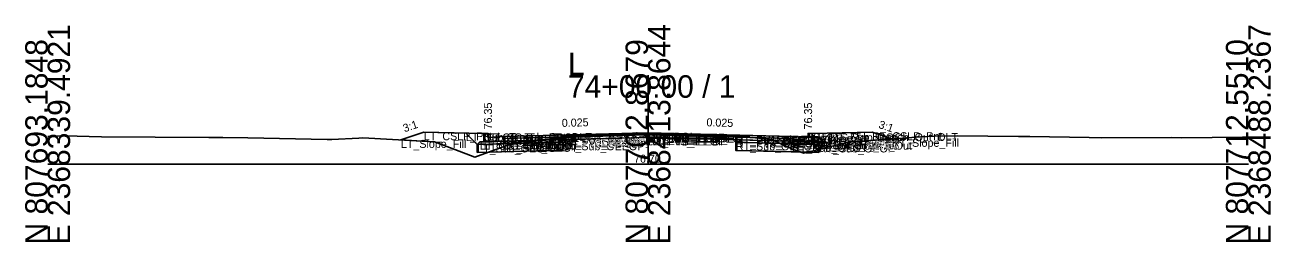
# Model space of a CAD drawing. Extents: x -26 to 8153, y -10 to 9520.
# Drawn here: x 6997.2 to 7152.8, y 4490.3 to 4517.4 of the extents above; entities that cross this region are included whole.
import ezdxf

# ---------------------------------------------------------------- set-up
doc = ezdxf.new("R2010")
doc.units = 0
for name, color, linetype in [('Exist CMT Pavement', 7, 'Continuous'), ('Exist Cross Section Cell', 7, 'Continuous'), ('Exist XS Center Line Elevation Label', 7, 'Continuous'), ('Exist XS Ground Line', 7, 'Continuous'), ('Prop CMT Conc Surface', 7, 'Continuous'), ('Prop CMT Concrete Structures', 7, 'Continuous'), ('Prop CMT Pvmt Course 1', 7, 'Continuous'), ('Prop CMT Pvmt Course 1 CG', 7, 'Continuous'), ('Prop CMT Pvmt Course 1 Wedge', 7, 'Continuous'), ('Prop CMT Pvmt Course 2', 7, 'Continuous'), ('Prop CMT Pvmt Course 2 Wedge', 7, 'Continuous'), ('Prop CMT Pvmt Course 3', 7, 'Continuous'), ('Prop CMT Pvmt Course 3 Wedge', 7, 'Continuous'), ('Prop CMT Pvmt Surface', 7, 'Continuous'), ('Prop CMT Pvmt Wedge Surface 1', 7, 'Continuous'), ('Prop CMT Pvmt Wedge Surface 2', 7, 'Continuous'), ('Prop CMT Pvmt Wedge Surface 3', 7, 'Continuous'), ('Prop CMT Shallow Undercut', 7, 'Continuous'), ('Prop CMT Shallow Undercut Boundary', 7, 'Continuous'), ('Prop CMT Slope Grass', 7, 'Continuous'), ('Prop CMT Subgrade Earthwork', 7, 'Continuous'), ('Prop XS Earthwork Shape', 7, 'Continuous'), ('Prop XS Hydro Elevations', 7, 'Continuous'), ('Prop XS SE Text', 7, 'Continuous'), ('Prop XS Side Slope Text', 7, 'Continuous'), ('Prop XS Subgrade Earthwork', 7, 'Continuous'), ('Scratch_Level_2', 7, 'Continuous'), ('Scratch_Level_6', 7, 'Continuous')]:
    doc.layers.add(name, color=color, linetype=linetype)

msp = doc.modelspace()

# ---------------------------------------------------------------- linework, layer by layer
at = {"layer": 'Exist CMT Pavement'}
for p, q in [((7064.37, 4503.36), (7074.37, 4503.68)), ((7074.37, 4503.68), (7074.96, 4503.7)), ((7074.96, 4503.7), (7085.4, 4503.58)), ((7085.4, 4503.58), (7085.97, 4503.57))]:
    msp.add_line(p, q, dxfattribs=at)
at = {"layer": 'Exist Cross Section Cell'}
for p, q in [((7075, 4500), (7075, 4511.1)), ((7000, 4500), (7075, 4500)), ((7075, 4500), (7150, 4500))]:
    msp.add_line(p, q, dxfattribs=at)
at = {"layer": 'Exist XS Ground Line'}
for p, q in [((7000, 4503.48), (7000.76, 4503.5)), ((7000.76, 4503.5), (7002.16, 4503.56)), ((7002.16, 4503.56), (7006.74, 4503.41)), ((7006.74, 4503.41), (7020.12, 4503.36)), ((7020.12, 4503.36), (7021.89, 4503.33)), ((7021.89, 4503.33), (7024.99, 4503.28)), ((7024.99, 4503.28), (7034.9, 4503.08)), ((7034.9, 4503.08), (7035.51, 4503.11)), ((7035.51, 4503.11), (7038.88, 4503.27)), ((7038.88, 4503.27), (7039.38, 4503.29)), ((7039.38, 4503.29), (7046.8, 4502.9)), ((7046.8, 4502.9), (7048.31, 4502.82)), ((7048.31, 4502.82), (7050.87, 4501.83)), ((7056.89, 4502.18), (7058.02, 4502.63)), ((7058.02, 4502.63), (7059.16, 4502.79)), ((7059.16, 4502.79), (7063.98, 4503.3)), ((7063.98, 4503.3), (7064.37, 4503.36)), ((7064.37, 4503.36), (7074.37, 4503.68)), ((7074.37, 4503.68), (7074.96, 4503.7)), ((7074.96, 4503.7), (7085.4, 4503.58)), ((7085.4, 4503.58), (7085.97, 4503.57)), ((7085.97, 4503.57), (7087.71, 4503.39)), ((7087.71, 4503.39), (7090.56, 4503.05)), ((7090.56, 4503.05), (7093.24, 4501.79)), ((7096.82, 4501.96), (7099.76, 4502.66)), ((7099.76, 4502.66), (7100.5, 4502.81)), ((7100.5, 4502.81), (7109.07, 4503.44)), ((7109.07, 4503.44), (7110.82, 4503.51)), ((7110.82, 4503.51), (7113.62, 4503.53)), ((7113.62, 4503.53), (7121.28, 4503.48)), ((7121.28, 4503.48), (7122.71, 4503.47)), ((7122.71, 4503.47), (7130.13, 4503.33)), ((7130.13, 4503.33), (7131.62, 4503.3)), ((7131.62, 4503.3), (7140.37, 4503.33)), ((7140.37, 4503.33), (7141.7, 4503.32)), ((7141.7, 4503.32), (7149.29, 4503.38)), ((7149.29, 4503.38), (7150, 4503.39)), ((7050.87, 4501.83), (7053.37, 4500.9)), ((7053.37, 4500.9), (7056.89, 4502.18)), ((7093.24, 4501.79), (7094.48, 4501.39)), ((7094.48, 4501.39), (7096.82, 4501.96))]:
    msp.add_line(p, q, dxfattribs=at)
at = {"layer": 'Prop CMT Conc Surface'}
for points in [[(7055, 4503.35), (7055, 4503.85), (7054.5, 4503.85)], [(7057, 4503.48), (7055, 4503.35)], [(7093, 4503.48), (7095, 4503.35)], [(7095, 4503.35), (7095, 4503.85), (7095.5, 4503.85)]]:
    msp.add_lwpolyline(points, dxfattribs=at)
at = {"layer": 'Prop CMT Concrete Structures'}
for points in [[(7057, 4503.48), (7055, 4503.35), (7055, 4503.85), (7054.5, 4503.85)], [(7054.5, 4503.85), (7054.5, 4502.83), (7057, 4502.89)], [(7057, 4502.89), (7057, 4503.48)], [(7093, 4503.48), (7095, 4503.35), (7095, 4503.85), (7095.5, 4503.85)], [(7095.5, 4503.85), (7095.5, 4502.83), (7093, 4502.89)], [(7093, 4502.89), (7093, 4503.48)]]:
    msp.add_lwpolyline(points, dxfattribs=at)
at = {"layer": 'Prop CMT Pvmt Course 1'}
for points in [[(7075, 4503.93), (7057, 4503.48)], [(7075, 4503.68), (7075, 4503.93)], [(7075, 4503.93), (7093, 4503.48)], [(7075, 4503.68), (7075, 4503.93)], [(7057, 4503.48), (7057, 4503.23)], [(7057, 4503.23), (7064.37, 4503.41)], [(7064.37, 4503.54), (7075, 4503.8)], [(7064.37, 4503.41), (7064.37, 4503.54)], [(7075, 4503.8), (7075, 4503.68), (7075, 4503.68)], [(7085.97, 4503.53), (7075, 4503.8)], [(7075, 4503.8), (7075, 4503.68), (7075, 4503.68)], [(7085.97, 4503.4), (7085.97, 4503.53)], [(7093, 4503.23), (7085.97, 4503.4)], [(7093, 4503.48), (7093, 4503.23)]]:
    msp.add_lwpolyline(points, dxfattribs=at)
at = {"layer": 'Prop CMT Pvmt Course 1 CG'}
for points in [[(7057, 4502.89), (7054, 4502.82), (7053.66, 4502.48)], [(7053.66, 4502.48), (7057, 4502.56)], [(7057, 4502.56), (7057, 4502.89)], [(7093, 4502.89), (7096, 4502.82), (7096.34, 4502.48)], [(7093, 4502.56), (7093, 4502.89)], [(7096.34, 4502.48), (7093, 4502.56)]]:
    msp.add_lwpolyline(points, dxfattribs=at)
at = {"layer": 'Prop CMT Pvmt Course 1 Wedge'}
for points in [[(7075, 4503.8), (7064.37, 4503.54)], [(7075, 4503.8), (7085.97, 4503.53)]]:
    msp.add_lwpolyline(points, dxfattribs=at)
at = {"layer": 'Prop CMT Pvmt Course 2'}
for points in [[(7064.37, 4503.41), (7057, 4503.23)], [(7057, 4503.23), (7057, 4502.9)], [(7057, 4502.9), (7064.37, 4503.08)], [(7064.37, 4503.08), (7064.37, 4503.41)], [(7085.97, 4503.07), (7085.97, 4503.4)], [(7085.97, 4503.4), (7093, 4503.23)], [(7093, 4502.9), (7085.97, 4503.07)], [(7093, 4503.23), (7093, 4502.9)]]:
    msp.add_lwpolyline(points, dxfattribs=at)
at = {"layer": 'Prop CMT Pvmt Course 2 Wedge'}
for points in [[(7075, 4503.68), (7064.37, 4503.41)], [(7075, 4503.68), (7085.97, 4503.4)]]:
    msp.add_lwpolyline(points, dxfattribs=at)
at = {"layer": 'Prop CMT Pvmt Course 3'}
for points in [[(7064.37, 4503.08), (7057, 4502.9)], [(7057, 4502.9), (7057, 4502.56)], [(7057, 4502.56), (7064.37, 4502.75)], [(7064.37, 4502.75), (7064.37, 4503.08)], [(7085.97, 4503.07), (7093, 4502.9)], [(7085.97, 4502.74), (7085.97, 4503.07)], [(7093, 4502.56), (7085.97, 4502.74)], [(7093, 4502.9), (7093, 4502.56)]]:
    msp.add_lwpolyline(points, dxfattribs=at)
at = {"layer": 'Prop CMT Pvmt Course 3 Wedge'}
for points in [[(7075, 4503.35), (7064.37, 4503.08)], [(7075, 4503.35), (7085.97, 4503.07)]]:
    msp.add_lwpolyline(points, dxfattribs=at)
at = {"layer": 'Prop CMT Pvmt Surface'}
for points in [[(7075, 4503.93), (7057, 4503.48)], [(7075, 4503.93), (7093, 4503.48)]]:
    msp.add_lwpolyline(points, dxfattribs=at)
at = {"layer": 'Prop CMT Pvmt Wedge Surface 1'}
for points in [[(7057, 4503.23), (7057, 4503.48)], [(7064.37, 4503.41), (7057, 4503.23)], [(7075, 4503.8), (7064.37, 4503.54)], [(7064.37, 4503.54), (7064.37, 4503.41)], [(7075, 4503.8), (7085.97, 4503.53)], [(7085.97, 4503.53), (7085.97, 4503.4)], [(7085.97, 4503.4), (7093, 4503.23)], [(7093, 4503.23), (7093, 4503.48)]]:
    msp.add_lwpolyline(points, dxfattribs=at)
at = {"layer": 'Prop CMT Pvmt Wedge Surface 2'}
for points in [[(7075, 4503.68), (7057, 4503.23)], [(7057, 4503.23), (7057, 4503.48)], [(7075, 4503.68), (7093, 4503.23)], [(7093, 4503.23), (7093, 4503.48)]]:
    msp.add_lwpolyline(points, dxfattribs=at)
at = {"layer": 'Prop CMT Pvmt Wedge Surface 3'}
for points in [[(7057, 4502.9), (7057, 4503.48)], [(7075, 4503.35), (7057, 4502.9)], [(7075, 4503.35), (7093, 4502.9)], [(7093, 4502.9), (7093, 4503.48)]]:
    msp.add_lwpolyline(points, dxfattribs=at)
at = {"layer": 'Prop CMT Shallow Undercut'}
for points in [[(7055.07, 4501.52), (7056.89, 4502.18), (7057.92, 4502.59), (7064.37, 4502.75), (7064.37, 4501.75)], [(7085.97, 4502.74), (7085.97, 4501.74), (7094.01, 4501.54), (7093.24, 4501.79), (7091.51, 4502.6)], [(7096.34, 4501.48), (7094.98, 4501.51), (7096.34, 4501.84)]]:
    msp.add_lwpolyline(points, close=True, dxfattribs=at)
at = {"layer": 'Prop CMT Shallow Undercut Boundary'}
for p, q in [((7053.66, 4502.48), (7053.66, 4501.48)), ((7064.37, 4502.75), (7064.37, 4501.75)), ((7085.97, 4502.74), (7085.97, 4501.74)), ((7096.34, 4502.48), (7096.34, 4501.48)), ((7053.66, 4501.48), (7064.37, 4501.75)), ((7096.34, 4501.48), (7085.97, 4501.74))]:
    msp.add_line(p, q, dxfattribs=at)
at = {"layer": 'Prop CMT Slope Grass'}
for points in [[(7054.5, 4503.85), (7047, 4504), (7044.13, 4503.04)], [(7095.5, 4503.85), (7103, 4504), (7105.46, 4503.18)]]:
    msp.add_lwpolyline(points, dxfattribs=at)
at = {"layer": 'Prop CMT Subgrade Earthwork'}
for points in [[(7057, 4502.56), (7053.66, 4502.48), (7052.25, 4503.89)], [(7093, 4502.56), (7096.34, 4502.48), (7097.75, 4503.89)], [(7064.37, 4502.75), (7057, 4502.56)], [(7064.37, 4502.75), (7064.38, 4503.36)], [(7085.97, 4502.74), (7085.96, 4503.57)], [(7085.97, 4502.74), (7093, 4502.56)]]:
    msp.add_lwpolyline(points, dxfattribs=at)
at = {"layer": 'Prop XS Earthwork Shape'}
for points in [[(7044.13, 4503.04), (7046.8, 4502.9), (7048.31, 4502.82), (7050.87, 4501.83), (7053.37, 4500.9), (7055.07, 4501.52), (7053.66, 4501.48), (7053.66, 4502.48), (7052.25, 4503.89), (7047, 4504)], [(7096.34, 4501.84), (7096.82, 4501.96), (7099.76, 4502.66), (7100.5, 4502.81), (7105.46, 4503.18), (7103, 4504), (7097.75, 4503.89), (7096.34, 4502.48)], [(7057, 4502.56), (7053.66, 4502.48), (7053.66, 4501.48), (7055.07, 4501.52), (7056.89, 4502.18), (7057.92, 4502.59)], [(7055.07, 4501.52), (7064.37, 4501.75), (7064.37, 4502.75), (7057.92, 4502.59), (7056.89, 4502.18)], [(7057.92, 4502.59), (7058.02, 4502.63), (7059.16, 4502.79), (7063.98, 4503.3), (7064.37, 4503.36), (7064.38, 4503.36), (7064.37, 4502.75)], [(7085.97, 4502.74), (7085.96, 4503.57), (7085.97, 4503.57), (7087.71, 4503.39), (7090.56, 4503.05), (7091.51, 4502.6)], [(7085.97, 4502.74), (7085.97, 4501.74), (7094.01, 4501.54), (7093.24, 4501.79), (7091.51, 4502.6)], [(7093, 4502.56), (7096.34, 4502.48), (7096.34, 4501.84), (7094.98, 4501.51), (7094.01, 4501.54), (7093.24, 4501.79), (7091.51, 4502.6)], [(7094.48, 4501.39), (7094.98, 4501.51), (7094.01, 4501.54)], [(7096.34, 4501.48), (7094.98, 4501.51), (7096.34, 4501.84)]]:
    msp.add_lwpolyline(points, close=True, dxfattribs=at)
at = {"layer": 'Prop XS Subgrade Earthwork'}
for p, q in [((7053.66, 4502.48), (7064.37, 4502.75)), ((7085.97, 4502.74), (7096.34, 4502.48))]:
    msp.add_line(p, q, dxfattribs=at)
at = {"layer": 'Scratch_Level_6'}
for points in [[(7055.07, 4501.52), (7056.89, 4502.18), (7057.92, 4502.59), (7064.37, 4502.75), (7064.37, 4501.75)], [(7085.97, 4502.74), (7085.97, 4501.74), (7094.01, 4501.54), (7093.24, 4501.79), (7091.51, 4502.6)], [(7096.34, 4501.48), (7094.98, 4501.51), (7096.34, 4501.84)]]:
    msp.add_lwpolyline(points, close=True, dxfattribs=at)

# ---------------------------------------------------------------- texts
at = {"layer": 'Exist Cross Section Cell'}
for s, p in [('E 2368339.4921', (7002.8, 4490)), ('E 2368413.8644', (7077.8, 4490)), ('E 2368488.2367', (7152.8, 4490)), ('N 807693.1848', (7000, 4490)), ('N 807702.8679', (7075, 4490)), ('N 807712.5510', (7150, 4490))]:
    msp.add_text(s, height=2.8, rotation=90, dxfattribs=at).set_placement(p)
for s, p in [('L', (7065, 4511.1)), ('74+00.00 / 1', (7065, 4508.3))]:
    msp.add_text(s, height=2.8, dxfattribs=at).set_placement(p)
at = {"layer": 'Exist XS Center Line Elevation Label'}
msp.add_text('76.70', height=1, dxfattribs=at).set_placement((7073.25, 4500.2))
at = {"layer": 'Prop XS Hydro Elevations'}
for p in [(7055.5, 4504.35), (7095.5, 4504.35)]:
    msp.add_text('76.35', height=1, rotation=90, dxfattribs=at).set_placement(p)
at = {"layer": 'Prop XS SE Text'}
for rotation, p in [(1.4321, (7064.24, 4504.66)), (358.5679, (7082.29, 4504.74))]:
    msp.add_text('0.025', height=1, rotation=rotation, dxfattribs=at).set_placement(p)
at = {"layer": 'Prop XS Side Slope Text'}
for rotation, p in [(18.4349, (7044.58, 4503.98)), (341.5651, (7103.72, 4504.55))]:
    msp.add_text('3:1', height=1, rotation=rotation, dxfattribs=at).set_placement(p)
at = {"layer": 'Scratch_Level_2'}
for s, p in [('LT_CSLP_Pnt', (7047, 4503)), ('LT_Sub_Trench_Out_DLT', (7052.25, 4502.89)), ('PV1_PGL', (7075, 4502.93)), ('RT_Sub_Trench_Out_DLT', (7097.75, 4502.89)), ('RT_CSLP_Pnt', (7103, 4503)), ('LT_Slope_Fill', (7044.13, 4502.04)), ('LT_Sub_OEOP', (7053.66, 4501.48)), ('LT_CG1_Shelf_Out', (7054, 4501.82)), ('LT_CG_Top_BOC', (7054.5, 4502.85)), ('LT_CG_Bot_BOC', (7054.5, 4501.83)), ('LT_CG_Top_Face', (7055, 4502.85)), ('LT_CG_Top_Gut', (7055, 4502.35)), ('LT_PV1_OEOT', (7057, 4502.48)), ('LT_PV2_OEOT', (7057, 4502.23)), ('LT_PV3_OEOT', (7057, 4501.9)), ('LT_CG_Bot_IE', (7057, 4501.89)), ('LT_Sub_OEOT', (7057, 4501.56)), ('LT_PV1_OEEOP', (7064.37, 4502.54)), ('LT_PV2_OEEOP', (7064.37, 4502.41)), ('LT_PV_OEEOP_EG', (7064.37, 4502.36)), ('LT_PV3_OEEOP', (7064.37, 4502.08)), ('LT_Sub_OEEOP', (7064.37, 4501.75)), ('LT_PV_Sub_Tie_Out', (7064.38, 4502.36)), ('RT_PV1_IEEOP', (7075, 4502.8)), ('LT_PV1_IEEOP', (7075, 4502.8)), ('RT_PV_IEEOP_EG', (7075, 4502.7)), ('LT_PV_IEEOP_EG', (7075, 4502.7)), ('RT_PV2_IEEOP', (7075, 4502.68)), ('LT_PV2_IEEOP', (7075, 4502.68)), ('PV2_PGL', (7075, 4502.68)), ('RT_PV3_IEEOP', (7075, 4502.35)), ('LT_PV3_IEEOP', (7075, 4502.35)), ('RT_PV_Sub_Tie_Out', (7085.96, 4502.57)), ('RT_PV_OEEOP_EG', (7085.97, 4502.57)), ('RT_PV1_OEEOP', (7085.97, 4502.53)), ('RT_PV2_OEEOP', (7085.97, 4502.4)), ('RT_PV3_OEEOP', (7085.97, 4502.07)), ('RT_Sub_OEEOP', (7085.97, 4501.74)), ('RT_PV1_OEOT', (7093, 4502.48)), ('RT_PV2_OEOT', (7093, 4502.23)), ('RT_PV3_OEOT', (7093, 4501.9)), ('RT_CG_Bot_IE', (7093, 4501.89)), ('RT_Sub_OEOT', (7093, 4501.56)), ('RT_CG_Top_Face', (7095, 4502.85)), ('RT_CG_Top_Gut', (7095, 4502.35)), ('RT_CG_Top_BOC', (7095.5, 4502.85)), ('RT_CG_Bot_BOC', (7095.5, 4501.83)), ('RT_CG1_Shelf_Out', (7096, 4501.82)), ('RT_Sub_OEOP', (7096.34, 4501.48)), ('RT_Slope_Fill', (7105.46, 4502.18))]:
    msp.add_text(s, height=1, dxfattribs=at).set_placement(p)

doc.saveas('drawing.dxf')
